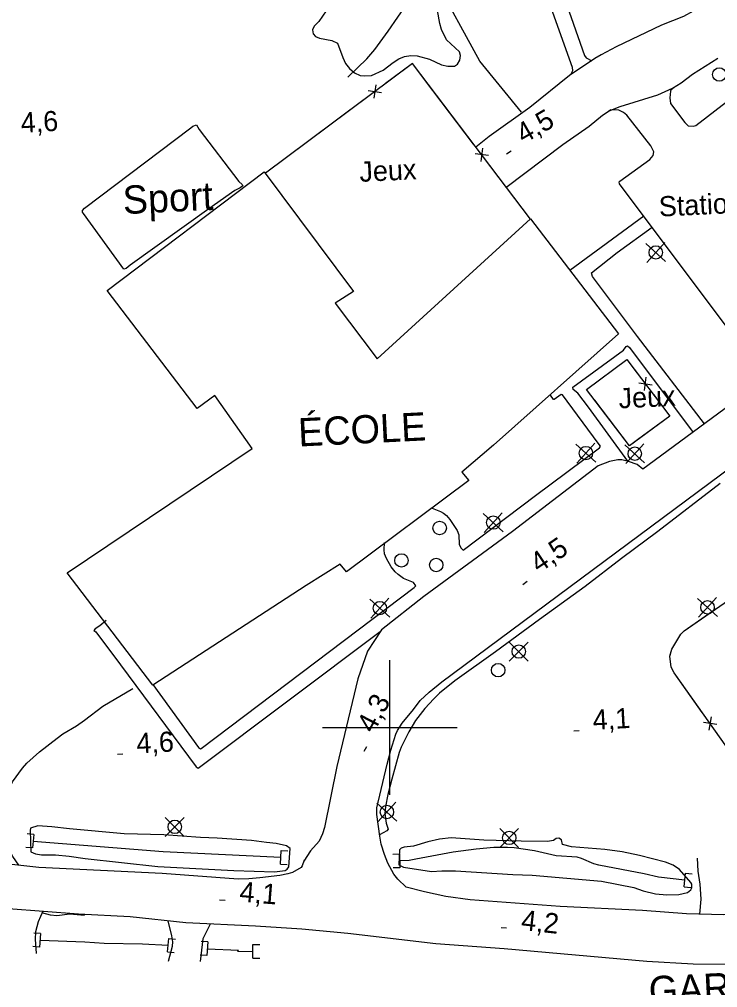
# Model space of a CAD drawing. Extents: x 336540 to 340074, y 5572036 to 5573747.
# Drawn here: x 338144.9 to 338248.7, y 5572761.3 to 5572905.2 of the extents above; entities that cross this region are included whole.
import ezdxf

# ---------------------------------------------------------------- set-up
doc = ezdxf.new("R2010")
doc.units = 0
for name, color, linetype in [('Niveau 19', 7, 'Continuous'), ('Niveau 2', 7, 'Continuous'), ('Niveau 21', 7, 'Continuous'), ('Niveau 22', 7, 'Continuous'), ('Niveau 26', 7, 'Continuous'), ('Niveau 3', 7, 'Continuous'), ('Niveau 31', 7, 'Continuous'), ('Niveau 36', 7, 'Continuous'), ('Niveau 37', 7, 'Continuous'), ('Niveau 4', 7, 'Continuous'), ('Niveau 41', 7, 'Continuous'), ('Niveau 52', 7, 'Continuous'), ('Niveau 56', 7, 'Continuous'), ('Niveau 61', 7, 'Continuous')]:
    doc.layers.add(name, color=color, linetype=linetype)

msp = doc.modelspace()

# ---------------------------------------------------------------- linework, layer by layer
at = {"layer": 'Niveau 19'}
for points in [[(338193.74, 5572896.65), (338196.56, 5572899.37), (338197.76, 5572900.76), (338199.75, 5572903.5), (338205.5, 5572911.85), (338207.99, 5572915.21), (338212.46, 5572920.19), (338214.36, 5572922.06), (338215.69, 5572923.1), (338218.43, 5572924.77), (338220.46, 5572925.89), (338222.53, 5572926.91), (338225.99, 5572928.3), (338228.53, 5572929.13), (338229.69, 5572929.41), (338230.29, 5572929.34), (338230.78, 5572929.06), (338232.07, 5572927.6), (338232.44, 5572926.97), (338233.02, 5572925.19)], [(338144.83, 5572779.5), (338143.97, 5572780.81), (338143.62, 5572781.5), (338143.33, 5572782.46), (338143.09, 5572783.96), (338143.08, 5572786.54), (338143.2, 5572789.61), (338143.42, 5572790.88), (338143.89, 5572791.89), (338145.38, 5572793.92), (338146.04, 5572794.67), (338147.94, 5572796.35), (338150.53, 5572798.41), (338151.37, 5572799.04), (338153.43, 5572800.24), (338154.61, 5572801.05), (338157.34, 5572803.13), (338161.8, 5572805.78)], [(338245.65, 5572780.57), (338245.76, 5572778.65), (338246.08, 5572776.7), (338246.21, 5572774.45), (338246.03, 5572772.23)], [(338148.39, 5572772.67), (338147.71, 5572771.08), (338147.3, 5572769.61), (338147.26, 5572768.5), (338147.41, 5572766.38)], [(338167.07, 5572765.23), (338167.68, 5572767.46), (338167.72, 5572768.15), (338167.58, 5572769.04), (338167.03, 5572771.25)], [(338173.3, 5572770.77), (338172.2, 5572768.55), (338171.81, 5572765.19)]]:
    msp.add_lwpolyline(points, dxfattribs=at)
at = {"layer": 'Niveau 2'}
for points in [[(338190.54, 5572906.48), (338189.44, 5572904.93), (338188.72, 5572904.23), (338188.51, 5572903.66), (338188.58, 5572903.1), (338188.92, 5572902.71), (338189.55, 5572902.44), (338191.37, 5572902.09), (338192.22, 5572901.71), (338193, 5572899.58), (338193.41, 5572898.69), (338194, 5572897.91), (338194.74, 5572897.3), (338195.6, 5572896.87), (338196.28, 5572896.83), (338197.24, 5572896.91), (338198.97, 5572897.68), (338200.47, 5572898.84), (338201.31, 5572899.37), (338202.15, 5572899.72), (338203.11, 5572899.86), (338204.07, 5572899.82), (338205.89, 5572899.3), (338207.66, 5572898.49), (338208.62, 5572898.28), (338209.58, 5572898.3), (338210.03, 5572898.59), (338210.41, 5572899.17), (338210.51, 5572899.85), (338210.33, 5572900.41), (338208.43, 5572902.18), (338207.66, 5572903.74), (338207.42, 5572904.64), (338207.09, 5572906.55)], [(338146.64, 5572781.5), (338147.31, 5572781.2), (338148.23, 5572781.08), (338150.29, 5572781.06), (338152.35, 5572780.88), (338154.72, 5572780.51), (338165.51, 5572779.34), (338176.81, 5572778.72), (338182.84, 5572778.51), (338184.43, 5572778.71), (338184.74, 5572778.92), (338184.97, 5572779.28), (338185.19, 5572781.98), (338184.63, 5572782.4), (338183.11, 5572782.76), (338181.66, 5572782.88), (338179.45, 5572783.19), (338174.31, 5572783.55), (338171.85, 5572783.62), (338166.41, 5572784.04), (338160.51, 5572784.18), (338152.39, 5572784.9), (338149.74, 5572785.23), (338147.67, 5572785.36), (338146.58, 5572785), (338146.52, 5572784.66), (338146.64, 5572781.5)], [(338201.3, 5572779.55), (338202.01, 5572779.24), (338206.2, 5572778.57), (338207.71, 5572778.67), (338209.74, 5572778.68), (338218.26, 5572778.15), (338221.15, 5572778.06), (338231.45, 5572777.13), (338236.26, 5572776.19), (338237.62, 5572775.72), (338239.49, 5572775.26), (338241.15, 5572775.12), (338242.92, 5572775.18), (338244.25, 5572775.47), (338244.74, 5572775.87), (338244.89, 5572776.14), (338244.85, 5572776.68), (338244.72, 5572776.96), (338243.06, 5572778.86), (338242.09, 5572779.5), (338240.97, 5572779.97), (338237.08, 5572780.96), (338234.52, 5572781.49), (338231.94, 5572781.87), (338226.98, 5572782.27), (338225.65, 5572782.61), (338225.48, 5572783.28), (338225.08, 5572783.53), (338224.73, 5572783.51), (338224.33, 5572783.21), (338223.43, 5572783.05), (338219.5, 5572783.07), (338213.98, 5572783.24), (338209.11, 5572783.59), (338207.35, 5572783.4), (338205.61, 5572782.99), (338203.48, 5572782.37), (338202.13, 5572782.18), (338201.67, 5572782.03), (338201.43, 5572781.81), (338201.3, 5572779.55)], [(338154.62, 5572772.06), (338152.42, 5572772.23), (338150.51, 5572772.01), (338149.55, 5572772.1), (338148.28, 5572772.42)]]:
    msp.add_lwpolyline(points, dxfattribs=at)
at = {"layer": 'Niveau 21'}
for points in [[(338248.36, 5572909.73), (338246.81, 5572907.51), (338246.5, 5572907.24), (338243.61, 5572905.67), (338240.37, 5572904.35), (338233.62, 5572901.13), (338231.38, 5572899.96), (338230.47, 5572899.4), (338226.69, 5572896.87), (338220.8, 5572892.12), (338214.73, 5572887.84), (338212.76, 5572886.22)], [(338217.23, 5572880.24), (338225.72, 5572886.62), (338229.6, 5572889.38), (338231.59, 5572891.01), (338232.58, 5572891.65), (338234.2, 5572892.29), (338239.83, 5572894.01), (338242.02, 5572895.01), (338243.27, 5572895.79), (338244.97, 5572897.07), (338248.75, 5572899.46)], [(338202.42, 5572776.27), (338201.15, 5572777.43), (338200.58, 5572778.19), (338199.71, 5572779.84), (338199.17, 5572781.09), (338198.72, 5572782.66), (338198.49, 5572783.81), (338198.04, 5572787.06), (338198.05, 5572788.04), (338199.61, 5572794.55), (338200.15, 5572796.6), (338200.9, 5572798.97), (338201.14, 5572799.53), (338201.81, 5572800.62), (338203.52, 5572802.68), (338204.51, 5572804), (338205.82, 5572805.24), (338207.71, 5572806.76), (338269.92, 5572852.99)], [(338253.4, 5572850), (338237.58, 5572838.39), (338236.77, 5572839.09), (338235.47, 5572839.54), (338234.47, 5572839.76), (338233.87, 5572839.76), (338232.63, 5572839.54), (338230.93, 5572838.88), (338218.24, 5572829.13), (338205.05, 5572819.43), (338198.74, 5572814.48), (338196.66, 5572811.32), (338195.21, 5572807.24), (338192.09, 5572794.18), (338190.26, 5572785.1), (338190, 5572784.19), (338189.47, 5572783.09), (338188.17, 5572781.65), (338187.19, 5572780.14)], [(338315.65, 5572791.04), (338314.48, 5572789.94), (338313.08, 5572789.05), (338301.86, 5572783.75), (338287.15, 5572777.51), (338284.13, 5572776.31), (338280.15, 5572775.03), (338277.7, 5572774.45), (338274.74, 5572773.92), (338267.76, 5572772.88), (338263.87, 5572772.54), (338257.41, 5572772.27), (338249.61, 5572772.16), (338244.08, 5572772.31), (338237.52, 5572772.77), (338225.31, 5572773.4), (338211.92, 5572774.35), (338208.32, 5572774.87), (338205.14, 5572775.54), (338202.42, 5572776.27)], [(338187.23, 5572780.26), (338186.96, 5572779.43), (338186.79, 5572779.2), (338185.51, 5572778.44), (338184.85, 5572778.21), (338183.64, 5572777.98), (338180.64, 5572777.62), (338179.05, 5572777.48), (338177.46, 5572777.45), (338166.16, 5572778.26), (338147.84, 5572779.18), (338143.82, 5572779.6), (338135.89, 5572780.13), (338128.44, 5572781.05), (338118.44, 5572781.7), (338109.98, 5572782.58), (338087.27, 5572784.07)], [(338143.33, 5572773.07), (338153.69, 5572772.3), (338161.37, 5572771.89), (338169.67, 5572771), (338180.03, 5572770.52), (338186.9, 5572770.07), (338193.72, 5572769.4), (338206.81, 5572767.86), (338216.97, 5572767.12), (338238.16, 5572765.24), (338245.09, 5572764.85), (338250.6, 5572764.81)]]:
    msp.add_lwpolyline(points, dxfattribs=at)
at = {"layer": 'Niveau 22'}
for points in [[(338225.94, 5572908.37), (338228.92, 5572899.87), (338229.15, 5572899.54), (338229.99, 5572899.09)], [(338226.89, 5572897.02), (338227.18, 5572897.65), (338227.13, 5572898.1), (338223.72, 5572907.66)], [(338237.74, 5572876), (338226.72, 5572867.89)], [(338246.77, 5572845.1), (338236.81, 5572858.08), (338230.11, 5572867.04), (338229.96, 5572867.55), (338233.79, 5572870.56), (338238.97, 5572874.35)], [(338235.35, 5572839.58), (338229.5, 5572847.59), (338227.92, 5572849.66), (338227.23, 5572850.24), (338227.18, 5572850.59), (338234.72, 5572856.09), (338235.12, 5572856.63), (338235.31, 5572856.71), (338235.6, 5572856.44), (338245.06, 5572843.85)], [(338206.26, 5572832.6), (338207.5, 5572832.09), (338207.97, 5572831.82), (338208.4, 5572831.48), (338208.92, 5572830.89), (338209.99, 5572829.28), (338210.22, 5572828.61), (338210.27, 5572827.16), (338210.58, 5572826.64), (338210.9, 5572826.34), (338221.64, 5572834.48), (338231.16, 5572841.54), (338231.32, 5572841.8), (338230.94, 5572842.22), (338225.67, 5572849.42), (338225.46, 5572849.48), (338224.43, 5572848.74), (338224.29, 5572848.71), (338223.86, 5572849.36)], [(338249.07, 5572836.26), (338239.83, 5572829.14), (338234.41, 5572825.12), (338229.02, 5572820.93), (338222.23, 5572816.04), (338215.71, 5572811.21), (338209.67, 5572806.93), (338207.38, 5572805.09), (338206.52, 5572804.26), (338205.21, 5572802.81), (338203.82, 5572801.01), (338202.83, 5572799.34), (338201.66, 5572797.08), (338201.37, 5572796.28), (338200.28, 5572792.32), (338199.69, 5572790.04), (338199.33, 5572788.26), (338199.25, 5572787.19), (338199.45, 5572785.78), (338199.76, 5572784.86), (338199.56, 5572784.63), (338198.45, 5572784.05)], [(338164.77, 5572806.37), (338171.55, 5572797.02), (338171.83, 5572796.83), (338171.95, 5572796.88), (338189.01, 5572809.72), (338203.61, 5572820.79), (338203.86, 5572821.06), (338203.48, 5572821.55), (338202.04, 5572822.15), (338201.2, 5572822.71), (338200.76, 5572823.12), (338200.18, 5572823.84), (338199.47, 5572825.1), (338199.19, 5572825.82), (338199.12, 5572826.41), (338199.2, 5572827.48)], [(338157.84, 5572815.89), (338156.87, 5572815.09), (338156.19, 5572814.65), (338156.01, 5572814.41), (338156.27, 5572814.19), (338159.96, 5572809.28), (338171.22, 5572794.16), (338171.51, 5572793.95), (338198.53, 5572814.24)]]:
    msp.add_lwpolyline(points, dxfattribs=at)
at = {"layer": 'Niveau 26'}
for p, q in [((338147.07, 5572784.1), (338146.07, 5572784.19)), ((338147.07, 5572784.1), (338146.9, 5572782.09)), ((338146.9, 5572782.09), (338145.91, 5572782.17)), ((338183.72, 5572779.68), (338183.83, 5572781.7)), ((338183.83, 5572781.7), (338184.83, 5572781.65)), ((338201.43, 5572781.16), (338200.43, 5572781.13)), ((338201.43, 5572781.16), (338201.48, 5572779.14)), ((338183.72, 5572779.68), (338184.72, 5572779.63)), ((338201.48, 5572779.14), (338200.48, 5572779.11)), ((338243.72, 5572776.31), (338243.93, 5572778.32)), ((338243.93, 5572778.32), (338244.93, 5572778.21)), ((338243.72, 5572776.31), (338244.71, 5572776.2)), ((338148.06, 5572769.37), (338147.06, 5572769.43)), ((338148.06, 5572769.37), (338147.93, 5572767.35)), ((338147.93, 5572767.35), (338146.93, 5572767.42)), ((338166.94, 5572766.62), (338167.15, 5572768.63)), ((338167.15, 5572768.63), (338168.14, 5572768.53)), ((338172.92, 5572768.11), (338171.92, 5572768.17)), ((338172.92, 5572768.11), (338172.81, 5572766.09)), ((338179.64, 5572765.69), (338179.64, 5572767.71)), ((338179.64, 5572767.71), (338180.65, 5572767.71)), ((338166.94, 5572766.62), (338167.94, 5572766.52)), ((338172.81, 5572766.09), (338171.8, 5572766.15)), ((338179.64, 5572765.69), (338180.65, 5572765.69))]:
    msp.add_line(p, q, dxfattribs=at)
at = {"layer": 'Niveau 3'}
for p, q in [((338217.33, 5572885.27), (338218.02, 5572885.67)), ((338219.74, 5572821.25), (338220.39, 5572821.71)), ((338227.33, 5572799.5), (338228.13, 5572799.55)), ((338196.19, 5572796.45), (338196.58, 5572797.16)), ((338159.51, 5572796), (338160.31, 5572796.06)), ((338174.69, 5572774.38), (338175.49, 5572774.31)), ((338216.54, 5572770.27), (338217.34, 5572770.19))]:
    msp.add_line(p, q, dxfattribs=at)
at = {"layer": 'Niveau 31'}
msp.add_lwpolyline([(338193.55, 5572823.1), (338192.61, 5572824.27), (338187.54, 5572821.07), (338164.76, 5572806.3), (338152.01, 5572822.97), (338179.54, 5572841.47), (338173.98, 5572849.35), (338171.35, 5572847.39), (338157.99, 5572864.94), (338181.32, 5572882.59), (338194.61, 5572864.78), (338191.86, 5572863.06), (338198.11, 5572854.8), (338220.89, 5572875.59), (338233.97, 5572858.5), (338215.38, 5572841.93), (338210.68, 5572837.95), (338211.72, 5572836.72), (338193.55, 5572823.1)], dxfattribs=at)
at = {"layer": 'Niveau 36'}
for p, q in [((338240.98, 5572869.24), (338238.03, 5572871.93)), ((338238.16, 5572869.11), (338240.85, 5572872.06)), ((338227.78, 5572839.29), (338230.47, 5572842.24)), ((338235.04, 5572839.2), (338237.73, 5572842.15)), ((338230.6, 5572839.42), (338227.65, 5572842.11)), ((338237.86, 5572839.33), (338234.91, 5572842.02)), ((338216.83, 5572829.09), (338213.88, 5572831.78)), ((338214.01, 5572828.96), (338216.7, 5572831.91)), ((338197.16, 5572816.25), (338199.85, 5572819.2)), ((338248.67, 5572816.49), (338245.72, 5572819.18)), ((338245.85, 5572816.36), (338248.54, 5572819.31)), ((338199.98, 5572816.38), (338197.03, 5572819.07)), ((338220.55, 5572809.85), (338217.73, 5572812.67)), ((338217.73, 5572809.85), (338220.55, 5572812.67)), ((338201.02, 5572786.07), (338198.07, 5572788.76)), ((338198.2, 5572785.94), (338200.89, 5572788.89)), ((338169.42, 5572783.8), (338166.6, 5572786.62)), ((338166.6, 5572783.8), (338169.42, 5572786.62)), ((338219.13, 5572782.14), (338216.31, 5572784.96)), ((338216.31, 5572782.14), (338219.13, 5572784.96))]:
    msp.add_line(p, q, dxfattribs=at)
for centre in [(338248.96, 5572897.04), (338239.51, 5572870.59), (338229.13, 5572840.77), (338236.39, 5572840.68), (338215.36, 5572830.44), (338207.39, 5572829.63), (338201.71, 5572824.82), (338206.88, 5572824.14), (338198.51, 5572817.73), (338247.2, 5572817.84), (338219.15, 5572811.27), (338216.09, 5572808.51), (338199.55, 5572787.42), (338168.02, 5572785.22), (338217.73, 5572783.57)]:
    msp.add_circle(centre, 1, dxfattribs=at)
at = {"layer": 'Niveau 37'}
for p, q in [((338197.9, 5572895.49), (338197.61, 5572893.51)), ((338196.76, 5572894.64), (338198.75, 5572894.36)), ((338213.78, 5572886.1), (338213.51, 5572884.12)), ((338214.64, 5572884.98), (338212.66, 5572885.25)), ((338236.98, 5572851.21), (338238.96, 5572850.93)), ((338237.83, 5572850.08), (338238.1, 5572852.06)), ((338248.57, 5572800.42), (338246.6, 5572800.75)), ((338247.75, 5572801.57), (338247.42, 5572799.6))]:
    msp.add_line(p, q, dxfattribs=at)
for points in [[(338220.91, 5572875.56), (338203.34, 5572898.67), (338181.49, 5572882.36)], [(338206.38, 5572894.67), (338203.34, 5572898.67), (338199.36, 5572895.7)], [(338212.44, 5572886.7), (338206.38, 5572894.67)], [(338196.15, 5572893.3), (338188.14, 5572887.32)], [(338188.14, 5572887.32), (338181.49, 5572882.36)], [(338220.91, 5572875.56), (338214.86, 5572883.52)], [(338229.23, 5572850.23), (338235.23, 5572854.68), (338241.6, 5572846.28), (338235.61, 5572841.85), (338229.23, 5572850.23)], [(338229.23, 5572850.23), (338235.23, 5572854.68), (338236.76, 5572852.66)], [(338239.18, 5572849.48), (338241.6, 5572846.28), (338236.79, 5572842.72)], [(338236.79, 5572842.72), (338235.61, 5572841.85), (338230.44, 5572848.64)], [(338252.62, 5572793.48), (338242.26, 5572808.1), (338241.79, 5572808.96), (338241.61, 5572810.61), (338241.89, 5572811.62), (338243.24, 5572813.86), (338243.73, 5572814.37), (338279.77, 5572839.26)], [(338241.65, 5572810.75), (338241.89, 5572811.62), (338243.24, 5572813.86), (338243.73, 5572814.37), (338248.48, 5572817.65)], [(338246.43, 5572802.22), (338242.26, 5572808.1), (338241.79, 5572808.96), (338241.61, 5572810.61), (338241.65, 5572810.75)]]:
    msp.add_lwpolyline(points, dxfattribs=at)
at = {"layer": 'Niveau 4'}
for points in [[(338146.99, 5572783.11), (338166.3, 5572781.57), (338183.78, 5572780.69)], [(338243.83, 5572777.31), (338239.93, 5572777.76), (338237.78, 5572778.24), (338231.06, 5572779.51), (338230.29, 5572779.74), (338228.48, 5572780.52), (338227.85, 5572780.7), (338224.72, 5572780.91), (338221.48, 5572781.64), (338218.48, 5572782.11), (338217.47, 5572782.17), (338215.44, 5572782.13), (338212.84, 5572781.89), (338209.42, 5572781.45), (338203.85, 5572780.39), (338202.85, 5572780.24), (338201.46, 5572780.16)], [(338148, 5572768.37), (338154.63, 5572768.12), (338157.53, 5572767.93), (338163.21, 5572767.85), (338167.05, 5572767.62)], [(338172.87, 5572767.11), (338177.48, 5572766.91), (338177.36, 5572766.74), (338179.65, 5572766.7)]]:
    msp.add_lwpolyline(points, dxfattribs=at)
at = {"layer": 'Niveau 41'}
msp.add_lwpolyline([(338219.56, 5572891.43), (338213.36, 5572899.02), (338206.55, 5572911.48), (338222.55, 5572921.93)], dxfattribs=at)
at = {"layer": 'Niveau 52'}
for points in [[(338242.26, 5572895.13), (338241.76, 5572894.73), (338241.68, 5572894.57), (338241.58, 5572893.58), (338241.68, 5572892.71), (338243.83, 5572889.91), (338244.33, 5572889.43), (338245.05, 5572889.37), (338245.46, 5572889.48), (338250.03, 5572893), (338250.24, 5572893.02), (338250.34, 5572892.92), (338268.81, 5572868.41), (338268.91, 5572868.11), (338268.82, 5572867.97), (338264.8, 5572865.04), (338263.85, 5572864.25), (338263.82, 5572864.13), (338263.83, 5572863.51), (338265.14, 5572861.46), (338265.78, 5572860.76), (338266.85, 5572860.32)], [(338252.67, 5572856.06), (338234.14, 5572880.77), (338234.08, 5572881.07), (338234.17, 5572881.17), (338238.61, 5572884.41), (338239.14, 5572885.01), (338239.23, 5572885.53), (338238.78, 5572886.45), (338235.22, 5572891), (338234.71, 5572891.39), (338234, 5572891.73), (338232.85, 5572891.77), (338232.54, 5572891.63)]]:
    msp.add_lwpolyline(points, dxfattribs=at)
at = {"layer": 'Niveau 56'}
msp.add_lwpolyline([(338170.4, 5572889.1), (338170.71, 5572889.34), (338171.25, 5572889.55), (338171.65, 5572888.84), (338177.54, 5572881.13), (338178.03, 5572880.71), (338178.14, 5572880.48), (338177.76, 5572880.17), (338176.97, 5572879.8), (338173.07, 5572877.06), (338161.37, 5572868.68), (338160.82, 5572868.2), (338160.46, 5572868.13), (338154.44, 5572876.36), (338154.31, 5572876.56), (338154.29, 5572876.84), (338154.6, 5572877.15), (338170.4, 5572889.1)], dxfattribs=at)
at = {"layer": 'Niveau 61'}
for points in [[(338200, 5572790), (338200, 5572810)], [(338190, 5572800), (338210, 5572800)]]:
    msp.add_lwpolyline(points, dxfattribs=at)

# ---------------------------------------------------------------- texts
at = {"layer": 'Niveau 3'}
for s, rotation, p in [('4,6    ', 3.1182, (338145.2, 5572888.37)), ('4,5    ', 29.9118, (338219.86, 5572886.68)), ('4,5    ', 34.198, (338222.13, 5572822.85)), ('4,3    ', 62.2573, (338197.57, 5572798.99)), ('4,1    ', 3.1182, (338230.21, 5572799.62)), ('4,6    ', 3.1182, (338162.39, 5572796.12)), ('4,1    ', 355.4082, (338177.56, 5572774.12)), ('4,2    ', 353.6544, (338219.4, 5572769.92))]:
    msp.add_text(s, height=3, rotation=rotation, dxfattribs=at).set_placement(p)
at = {"layer": 'Niveau 31'}
for s, p in [('ÉCOLE', (338186.46, 5572841.74)), ('GARAGE', (338238.57, 5572758.78))]:
    msp.add_text(s, height=4.2, rotation=2.7837, dxfattribs=at).set_placement(p)
at = {"layer": 'Niveau 52'}
msp.add_text('Stationnement', height=3, rotation=2.7781, dxfattribs=at).set_placement((338240.04, 5572875.91))
at = {"layer": 'Niveau 56'}
for s, height, p in [('Jeux', 3, (338195.53, 5572881.07)), ('Sport', 4.2, (338160.39, 5572876.28)), ('Jeux', 3, (338234.05, 5572847.4))]:
    msp.add_text(s, height=height, rotation=2.7781, dxfattribs=at).set_placement(p)

doc.saveas('drawing.dxf')
